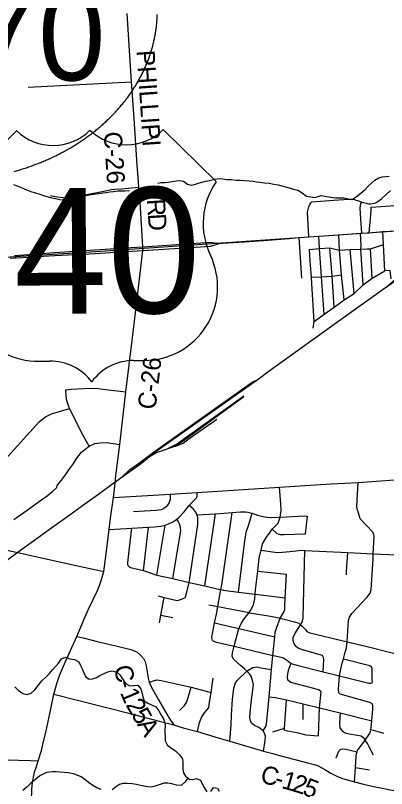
# Model space of a CAD drawing. Extents: x 114604 to 551442, y 316898 to 567001.
# Drawn here: x 173075 to 179238, y 374661 to 387495 of the extents above; entities that cross this region are included whole.
import ezdxf

# ---------------------------------------------------------------- set-up
doc = ezdxf.new("R2010")
doc.units = 0
for name, color, linetype in [('GE_P_Alignment', 7, 'Continuous'), ('GE_P_Alignment_1000_Bearings', 7, 'Continuous'), ('GE_P_Alignment_1000_Cardinal_Points', 7, 'Continuous'), ('GE_P_Alignment_1000_Stations', 7, 'Continuous'), ('GE_P_Alignment_100_Cardinal_Points', 7, 'Continuous'), ('GE_P_Alignment_500_Bearings', 7, 'Continuous'), ('GE_P_Alignment_500_Cardinal_Points', 7, 'Continuous'), ('PM_P_Cells', 7, 'Continuous'), ('PM_P_CL_Double_Solid', 7, 'Continuous'), ('RD_X_RR_1', 7, 'Continuous')]:
    doc.layers.add(name, color=color, linetype=linetype)

msp = doc.modelspace()

# ---------------------------------------------------------------- linework, layer by layer
at = {"layer": 'GE_P_Alignment'}
msp.add_lwpolyline([(173054, 384906), (173094, 384917), (173135, 384929), (173176, 384942), (173216, 384954), (173257, 384967), (173297, 384981), (173337, 384995), (173376, 385009), (173416, 385024), (173455, 385039), (173475, 385047), (173495, 385055), (173514, 385063), (173533, 385071), (173553, 385079), (173572, 385087), (173592, 385096), (173611, 385104), (173630, 385113), (173649, 385122), (173668, 385130), (173687, 385139), (173706, 385148), (173725, 385157), (173744, 385166), (173762, 385175), (173781, 385185), (173800, 385194), (173818, 385204), (173837, 385213), (173855, 385223), (173874, 385233), (173892, 385243), (173910, 385253), (173928, 385263), (173946, 385273), (173964, 385283), (173982, 385294), (174000, 385304), (174018, 385315), (174035, 385325), (174053, 385336), (174070, 385347), (174088, 385358), (174105, 385369), (174122, 385380), (174140, 385391), (174157, 385403), (174174, 385414), (174191, 385425), (174207, 385437), (174224, 385449), (174241, 385460), (174257, 385472), (174274, 385484), (174290, 385496), (174307, 385508), (174323, 385520), (174339, 385532), (174355, 385545), (174371, 385557), (174387, 385570), (174402, 385582), (174418, 385595), (174434, 385608), (174449, 385620), (174465, 385633), (174480, 385646), (174495, 385659), (174510, 385672), (174525, 385686), (174540, 385699), (174555, 385712), (174569, 385726), (174584, 385739), (174598, 385753), (174612, 385766), (174627, 385780), (174641, 385794), (174655, 385808), (174669, 385822), (174682, 385836), (174696, 385850), (174710, 385864), (174723, 385878), (174737, 385892), (174750, 385907), (174763, 385921), (174776, 385936), (174789, 385950), (174802, 385965), (174814, 385980), (174827, 385994), (174839, 386009), (174852, 386024), (174864, 386039), (174876, 386054), (174888, 386069), (174900, 386084), (174911, 386099), (174923, 386115), (174934, 386130), (174946, 386145), (174957, 386161), (174968, 386176), (174979, 386192), (174990, 386207), (175001, 386223), (175011, 386239), (175022, 386254), (175032, 386270), (175042, 386286), (175053, 386302), (175063, 386318), (175072, 386334), (175082, 386350), (175092, 386366), (175101, 386382), (175111, 386398), (175120, 386414), (175129, 386431), (175138, 386447), (175147, 386463), (175155, 386480), (175164, 386496), (175172, 386513), (175181, 386529), (175189, 386546), (175197, 386562), (175205, 386579), (175213, 386596), (175220, 386612), (175228, 386629), (175235, 386646), (175242, 386663), (175250, 386679), (175257, 386696), (175263, 386713), (175270, 386730), (175277, 386747), (175283, 386764), (175289, 386781), (175296, 386798), (175302, 386815), (175308, 386832), (175313, 386849), (175319, 386867), (175324, 386884), (175330, 386901), (175335, 386918), (175340, 386935), (175345, 386953), (175350, 386970), (175355, 386987), (175359, 387004), (175363, 387022), (175368, 387039), (175372, 387057), (175376, 387074), (175380, 387091), (175383, 387109), (175387, 387126), (175390, 387144), (175394, 387161), (175397, 387178), (175400, 387196), (175403, 387213), (175406, 387231), (175408, 387248), (175411, 387266), (175413, 387283), (175415, 387301), (175417, 387318), (175419, 387336), (175421, 387353), (175423, 387371), (175424, 387388), (175425, 387406), (175427, 387423), (175428, 387441), (175429, 387458), (175430, 387476), (175430, 387493), (175431, 387511)], dxfattribs=at)
at = {"layer": 'GE_P_Alignment_1000_Bearings'}
msp.add_line((175594, 380300), (175722, 380342), dxfattribs=at)
for points in [[(139976, 381530), (141702, 381687), (142931, 381777), (145059, 381883), (151606, 382247), (160057, 382729), (166950, 383110), (174406, 383574), (180366, 383985)], [(179236, 382990), (179379, 383114), (179980, 383558)], [(172797, 378359), (173218, 378663), (173414, 378803), (173640, 378965), (173983, 379213), (174225, 379386), (174476, 379566), (174672, 379706), (174940, 379901), (175146, 380047), (175389, 380244), (175466, 380298), (175508, 380328), (176501, 381029), (177126, 381476), (177266, 381576), (177760, 381932), (178739, 382636), (178988, 382815), (179181, 382953), (179526, 383187)], [(174829, 379820), (174976, 379960), (175118, 380059), (175382, 380254), (175459, 380308), (175501, 380338), (176493, 381040), (177006, 381405), (177087, 381448)], [(175594, 380300), (175749, 380378), (176867, 381179)], [(176867, 381161), (175823, 380401), (175722, 380342)], [(175722, 380342), (175736, 380346), (175860, 380397), (175959, 380471), (176422, 380793)], [(175310, 380179), (175408, 380233), (175560, 380289), (175594, 380300)]]:
    msp.add_lwpolyline(points, dxfattribs=at)
at = {"layer": 'GE_P_Alignment_1000_Cardinal_Points'}
for p, q in [((173288, 386305), (175003, 386393)), ((177971, 383415), (177957, 383612)), ((178701, 382881), (178634, 383607)), ((179002, 383133), (178969, 383622)), ((178034, 382416), (178202, 382534))]:
    msp.add_line(p, q, dxfattribs=at)
for points in [[(173659, 384506), (173727, 384492), (173914, 384465), (174001, 384470), (174097, 384482), (174204, 384514), (174568, 384582), (174666, 384604), (174724, 384612), (174839, 384618), (175124, 384644)], [(178536, 382772), (178491, 383188), (178459, 383600), (178443, 383852)], [(178848, 383023), (178809, 383615), (178818, 383678), (178805, 383878)], [(179207, 383256), (179188, 383691), (179175, 383906)], [(178202, 382534), (178159, 383157), (178124, 383625), (178114, 383829)], [(177957, 383612), (178124, 383625), (178298, 383638), (178459, 383600), (178634, 383607), (178809, 383615), (178916, 383619)], [(178367, 382650), (178336, 383168), (178298, 383638)], [(178916, 383619), (178969, 383622), (179188, 383691)], [(177996, 383046), (177990, 383151), (177971, 383415)], [(178202, 382534), (178367, 382650), (178536, 382772), (178701, 382881), (178848, 383023), (179002, 383133), (179207, 383256)], [(179314, 383125), (179301, 383261), (179207, 383256)], [(177990, 383151), (178159, 383157), (178336, 383168), (178491, 383188)], [(178018, 382303), (178034, 382416), (177996, 383046)], [(173913, 381282), (173999, 381290), (174209, 381301), (174346, 381309), (174452, 381302), (174573, 381286), (174907, 381249)], [(174301, 380345), (174202, 380523), (173975, 380971), (173929, 381100), (173919, 381180), (173913, 381282)], [(172781, 379997), (172792, 380008), (173471, 380750), (173503, 380775), (173547, 380811), (173575, 380831), (173673, 380879), (173823, 380925), (173975, 380971)], [(173048, 379127), (173270, 379282), (173476, 379434), (173601, 379519), (173695, 379597), (173761, 379660), (173766, 379694), (173838, 379782), (173904, 379869), (173962, 379953), (174028, 380041), (174094, 380146), (174172, 380246), (174230, 380290), (174301, 380345), (174394, 380387), (174483, 380400), (174589, 380405), (174810, 380374)], [(175297, 376428), (175422, 376466), (175493, 376454), (175996, 376346), (176323, 376253)], [(176096, 375607), (176129, 375759), (176163, 375841), (176211, 375914), (176285, 376000), (176293, 376062), (176323, 376253), (176360, 376492)], [(175800, 375958), (175880, 376042), (175916, 376090), (175945, 376173), (175996, 376346)]]:
    msp.add_lwpolyline(points, dxfattribs=at)
at = {"layer": 'GE_P_Alignment_1000_Stations'}
for p, q in [((176512, 383713), (176881, 383736)), ((176459, 383709), (176512, 383713)), ((173089, 383472), (173194, 383478)), ((173194, 383478), (173719, 383510))]:
    msp.add_line(p, q, dxfattribs=at)
for points in [[(177623, 383794), (177782, 383807), (177948, 383818), (178114, 383829), (178443, 383852), (178805, 383878), (178826, 383880), (178950, 383888), (179175, 383906), (179550, 383927), (179695, 383935)], [(173061, 383511), (173293, 383526), (173726, 383559), (174056, 383581), (174395, 383604), (174902, 383637), (175188, 383654), (176315, 383732), (176459, 383709)], [(176881, 383736), (176955, 383741), (177199, 383760)], [(177199, 383760), (177411, 383777), (177623, 383794)], [(175191, 383593), (176320, 383667), (176459, 383709)], [(172985, 383465), (173063, 383471), (173089, 383472)], [(173719, 383510), (173729, 383510), (174059, 383528), (174300, 383539)], [(174300, 383539), (174399, 383544), (174906, 383577), (175191, 383593)]]:
    msp.add_lwpolyline(points, dxfattribs=at)
at = {"layer": 'GE_P_Alignment_100_Cardinal_Points'}
for p, q in [((178985, 384312), (179652, 384356)), ((177782, 383807), (177828, 383135)), ((176220, 378025), (176399, 379224)), ((177891, 378888), (177923, 379175)), ((175199, 378278), (175285, 379000)), ((175425, 378206), (175560, 379035)), ((178574, 378262), (178594, 378582)), ((177099, 378270), (177574, 378222)), ((178571, 378208), (178574, 378262)), ((175489, 377540), (175689, 377503)), ((177352, 375604), (177543, 375662)), ((178724, 375011), (178953, 374973))]:
    msp.add_line(p, q, dxfattribs=at)
for points in [[(177948, 383818), (177927, 384232), (177935, 384272), (177946, 384316), (177963, 384357), (177979, 384384), (177998, 384400), (178360, 384429), (178530, 384440), (178616, 384446), (178657, 384447), (178690, 384443), (178734, 384430), (178791, 384412), (178830, 384397), (178903, 384376), (178937, 384369), (178972, 384367), (179008, 384371), (179043, 384380), (179079, 384394), (179152, 384453), (179303, 384590)], [(178826, 383880), (178810, 384113), (178802, 384297), (178804, 384344), (178812, 384366), (178830, 384397)], [(178950, 383888), (178973, 384123), (178981, 384249), (178985, 384312), (178988, 384325)], [(177463, 379663), (178314, 379718), (178766, 379744), (179671, 379808), (179956, 379828), (180655, 379873), (180696, 379876)], [(178708, 374774), (178724, 375011), (178734, 375197), (178739, 375244), (178748, 375268), (178756, 375290), (178881, 375466), (178953, 375568), (178974, 375608), (178978, 375639), (178983, 375677), (178994, 375787), (179011, 375974), (179008, 376041), (179002, 376065), (178960, 376088), (178468, 376228), (178446, 376250), (178439, 376310), (178458, 376529), (178459, 376533), (178482, 376670), (178503, 376743), (178523, 376817), (178547, 376904), (178572, 376995), (178581, 377068), (178582, 377083), (178584, 377099), (178609, 377449), (178623, 377506), (178662, 377565), (178913, 377835), (178966, 377906), (178981, 377963), (179014, 378471), (179018, 378560), (179031, 378843), (179026, 378879), (179008, 378915), (178798, 379141), (178766, 379254), (178750, 379300), (178743, 379346), (178766, 379744)], [(174701, 379493), (175645, 379546), (176092, 379574), (177463, 379663)], [(177283, 378888), (177286, 378892), (177339, 378969), (177437, 379067), (177471, 379165), (177487, 379276), (177482, 379390), (177463, 379663)], [(174633, 378959), (175010, 378984), (175285, 379000), (175382, 379005), (175487, 379018), (175560, 379035), (175616, 379057), (175688, 379090), (175756, 379131), (175795, 379167), (175878, 379256), (175959, 379359), (176061, 379465), (176085, 379491), (176093, 379519), (176092, 379574)], [(175645, 379546), (175644, 379459), (175626, 379409), (175600, 379365), (175576, 379336), (175541, 379309), (175495, 379289), (175417, 379277), (175315, 379269), (175036, 379253)], [(175901, 377830), (175961, 378084), (175963, 378112), (176105, 379046), (176105, 379157), (176095, 379205), (176065, 379252), (176032, 379299), (175959, 379359)], [(176095, 379205), (176399, 379224), (176675, 379244), (176813, 379254), (176859, 379257), (176900, 379255), (176937, 379248), (176973, 379240), (177009, 379230), (177097, 379200), (177163, 379181), (177217, 379171), (177293, 379162), (177471, 379165), (177868, 379190), (177908, 379183), (177923, 379175)], [(176350, 377121), (176342, 377141), (176339, 377175), (176352, 377265), (176383, 377414), (176412, 377555), (176436, 377681), (176488, 377964), (176505, 378043), (176675, 379244)], [(176778, 377920), (176891, 378816), (176912, 378934), (176943, 379025), (176965, 379099), (177009, 379230)], [(175689, 378146), (175822, 378941), (175817, 378993), (175799, 379057), (175777, 379098), (175756, 379131)], [(174951, 378350), (174943, 378376), (174943, 378410), (174968, 378656), (175010, 378984)], [(177154, 378620), (177179, 378722), (177233, 378817), (177283, 378888)], [(177339, 378969), (177418, 378893), (177438, 378888), (177464, 378880), (177540, 378879), (177891, 378888)], [(172785, 378651), (173956, 378390), (174542, 378262)], [(177194, 375284), (177222, 375456), (177226, 375531), (177211, 375583), (177191, 375618), (177119, 375677), (177044, 375705), (176995, 375744), (176972, 375804), (176965, 375852), (176973, 375914), (176990, 376091), (177026, 376381), (177017, 376435), (176988, 376525), (176961, 376567), (176920, 376607), (176880, 376646), (176811, 376701), (176701, 376804), (176673, 376854), (176680, 376914), (176708, 377023), (176787, 377320), (176825, 377401), (176874, 377478), (176937, 377555), (176954, 377581), (176990, 377636), (177027, 377715), (177048, 377813), (177055, 377888), (177062, 377962), (177099, 378270), (177125, 378487), (177150, 378599), (177154, 378620)], [(177154, 378620), (177384, 378583), (177450, 378580), (177634, 378597), (177829, 378619), (177883, 378612), (178594, 378582), (179018, 378560), (179404, 378540), (179724, 378523), (180009, 378512), (180330, 378501), (180632, 378491), (180937, 378474)], [(178183, 376601), (178195, 376803), (178191, 376837), (178172, 376867), (177840, 376965), (177774, 376986), (177737, 377017), (177704, 377063), (177686, 377117), (177685, 377169), (177714, 377230), (177779, 377335), (177808, 377381), (177843, 377437), (177855, 377487), (177859, 377734), (177883, 378612)], [(174951, 378350), (174985, 378328), (175199, 378278), (175425, 378206), (175689, 378146), (175961, 378084), (176220, 378025), (176470, 377968), (176488, 377964), (176525, 377955), (176778, 377920), (177055, 377888), (177555, 377829)], [(177191, 375618), (177232, 375689), (177242, 375731), (177286, 376186), (177329, 376635), (177352, 376871), (177382, 377181), (177389, 377256), (177410, 377322), (177474, 377488), (177480, 377504), (177538, 377601), (177550, 377634), (177549, 377690), (177555, 377829), (177574, 378222)], [(175443, 377859), (175546, 377835), (175761, 377784), (175785, 377788), (175833, 377805), (175901, 377830)], [(175465, 377414), (175489, 377540), (175546, 377835)], [(176287, 377710), (176436, 377681), (176954, 377581), (176961, 377579), (177275, 377527), (177401, 377507), (177474, 377488), (177707, 377429), (177782, 377406), (177808, 377381), (177831, 377360), (177890, 377301), (177916, 377267), (177966, 377246), (178313, 377164), (178584, 377099), (178892, 377025), (179334, 376916), (179649, 376838), (179777, 376806)], [(176383, 377414), (176787, 377320), (177382, 377181)], [(176350, 377121), (176390, 377097), (176708, 377023), (177352, 376871), (177368, 376868), (177505, 376835), (177531, 376828), (177574, 376800), (177655, 376737), (177750, 376708), (178183, 376601), (178459, 376533), (178943, 376413), (178977, 376410), (178999, 376418), (179003, 376438), (179002, 376462), (178998, 376657), (178981, 376685)], [(178523, 376817), (178959, 376703), (178981, 376685)], [(176636, 375446), (176659, 375717), (176664, 375882), (176681, 376137), (176704, 376326), (176729, 376417), (176764, 376458), (176920, 376607), (176935, 376621), (177018, 376668), (177082, 376679), (177153, 376664), (177329, 376635)], [(178107, 375534), (178122, 376000), (178151, 376264), (178135, 376282), (178106, 376301), (178030, 376320), (177647, 376420), (177601, 376461), (177594, 376519), (177603, 376596), (177620, 376658), (177655, 376737)], [(177286, 376186), (177396, 376171), (177575, 376134), (177855, 376066), (178122, 376000), (178468, 375916), (178994, 375787)], [(177541, 375630), (177543, 375662), (177575, 376134)], [(177853, 375808), (177854, 375937), (177855, 376066)], [(178468, 375916), (178457, 375748), (178464, 375670), (178501, 375620), (178552, 375588), (178616, 375571), (178755, 375549), (178817, 375534), (178851, 375508), (178881, 375466)], [(178978, 375639), (179091, 375606), (179133, 375595), (179189, 375583)], [(177541, 375630), (177771, 375586), (177900, 375553), (178107, 375534)], [(179024, 375215), (178952, 375355), (178921, 375411), (178881, 375466)], [(178403, 375171), (178448, 375282), (178479, 375316), (178509, 375323), (178563, 375315), (178748, 375268)]]:
    msp.add_lwpolyline(points, dxfattribs=at)
at = {"layer": 'GE_P_Alignment_500_Bearings'}
for p, q in [((174092, 377186), (174193, 377162)), ((177350, 375243), (177402, 375229))]:
    msp.add_line(p, q, dxfattribs=at)
for points in [[(175111, 384803), (175094, 385009), (175044, 385783), (175003, 386393), (174928, 387527)], [(175191, 383593), (175188, 383654), (175151, 384305), (175124, 384644), (175111, 384803)], [(174907, 381249), (175015, 382097), (175084, 382694), (175173, 383447), (175191, 383593)], [(174738, 379806), (174810, 380374), (174907, 381249)], [(174701, 379493), (174734, 379775), (174738, 379806)], [(173710, 376226), (173769, 376421), (173808, 376535), (173908, 376772), (174092, 377186), (174226, 377498), (174288, 377639), (174435, 377949), (174469, 378034), (174502, 378130), (174542, 378262), (174583, 378555), (174633, 378959), (174654, 379149), (174701, 379493)], [(174193, 377162), (174199, 377161), (174433, 377101), (174742, 377029), (174991, 376969), (175091, 376933), (175159, 376869), (175199, 376819), (175229, 376764), (175247, 376699), (175267, 376567), (175278, 376493), (175297, 376428), (175322, 376363), (175452, 376132), (175604, 375866), (175618, 375845)], [(173455, 375119), (173505, 375291), (173532, 375390), (173587, 375620), (173597, 375671), (173657, 375959), (173710, 376226)], [(173710, 376226), (174978, 375905), (175460, 375781), (175704, 375717), (175803, 375688)], [(175618, 375845), (175660, 375781), (175704, 375717)], [(175803, 375688), (175863, 375671), (176096, 375607), (176439, 375504)], [(176439, 375504), (176636, 375446), (177194, 375284), (177350, 375243)], [(172771, 375146), (172954, 375139), (173124, 375132), (173317, 375124), (173455, 375119)], [(177402, 375229), (177947, 375085), (178037, 375060), (178090, 375041), (178175, 374998), (178215, 374975)], [(173170, 373708), (173180, 373727), (173226, 373813), (173271, 373932), (173307, 374081), (173337, 374246), (173343, 374455), (173349, 374645), (173361, 374760), (173375, 374850), (173394, 374931), (173423, 375028), (173455, 375119)], [(178215, 374975), (178315, 374917), (178412, 374867), (178509, 374829), (178609, 374799), (178708, 374774), (178855, 374733), (179002, 374699), (179306, 374639), (179519, 374598), (180054, 374487), (180465, 374389), (180640, 374345), (180751, 374314), (181064, 374218)]]:
    msp.add_lwpolyline(points, dxfattribs=at)
at = {"layer": 'GE_P_Alignment_500_Cardinal_Points'}
for p, q in [((173094, 385582), (172230, 384706)), ((176407, 384736), (175530, 385600)), ((173470, 381756), (173644, 381757)), ((175036, 381767), (175210, 381768))]:
    msp.add_line(p, q, dxfattribs=at)
for centre, radius, start, end in [((173699, 386208), 870, 225.9857, 314.8397), ((174917, 386217), 870, 225.9857, 314.8397), ((177410, 384044), 1218, 145.4118, 205.8656), ((173447, 382974), 1218, 155.2446, 271.051), ((175215, 382987), 1218, 269.7745, 25.5808), ((173650, 380887), 870, 37.2826, 90.4127), ((175042, 380897), 870, 90.4127, 143.5428)]:
    msp.add_arc(centre, radius, start, end, dxfattribs=at)
at = {"layer": 'PM_P_Cells'}
for points in [[(175442, 384710), (175492, 384719), (175558, 384723), (175612, 384729), (175680, 384738), (175744, 384752), (175798, 384753), (175866, 384745), (175934, 384696), (175996, 384678), (176046, 384688), (176100, 384705), (176170, 384725), (176231, 384743), (176299, 384756), (176381, 384776), (176465, 384787), (176517, 384783), (176587, 384774), (176659, 384770), (176741, 384763), (176811, 384759), (176879, 384755), (176957, 384750), (177023, 384742), (177079, 384735), (177131, 384727), (177209, 384718), (177289, 384708), (177369, 384695), (177437, 384681), (177501, 384668), (177583, 384644), (177635, 384627), (177695, 384613), (177766, 384597), (177838, 384552), (177908, 384493), (177980, 384483), (178048, 384470), (178102, 384490), (178152, 384504), (178212, 384497), (178278, 384483), (178346, 384471), (178398, 384468), (178474, 384466), (178532, 384465), (178598, 384453), (178664, 384442), (178734, 384486), (178811, 384544), (178883, 384607), (178933, 384663), (178992, 384715), (179042, 384761), (179108, 384798), (179165, 384816), (179227, 384824), (179283, 384825)], [(173045, 384691), (173103, 384664), (173160, 384642), (173222, 384617), (173288, 384589), (173348, 384566), (173406, 384548), (173478, 384526), (173560, 384499), (173618, 384483), (173680, 384468), (173738, 384454), (173814, 384441), (173869, 384435), (173941, 384426), (174004, 384432), (174076, 384448), (174130, 384465), (174186, 384487), (174244, 384505), (174300, 384518), (174378, 384528), (174458, 384537), (174525, 384549), (174581, 384557), (174643, 384566), (174701, 384574), (174781, 384581), (174893, 384585), (174967, 384588)], [(173067, 376352), (173127, 376290), (173196, 376239), (173268, 376223), (173338, 376244), (173399, 376302), (173451, 376372), (173516, 376450), (173584, 376518), (173635, 376565), (173693, 376629), (173748, 376691), (173792, 376745), (173840, 376813), (173907, 376842), (173980, 376814), (174056, 376801), (174126, 376765), (174152, 376715), (174183, 376648), (174215, 376570), (174241, 376519), (174300, 376477), (174352, 376483), (174419, 376506), (174479, 376536), (174547, 376572), (174611, 376597), (174677, 376615), (174751, 376598), (174807, 376548), (174853, 376481), (174900, 376407), (174974, 376364), (175042, 376374), (175110, 376378), (175158, 376317), (175179, 376239), (175189, 376183), (175213, 376118), (175274, 376076), (175332, 376053), (175404, 376019), (175454, 375950), (175489, 375890), (175533, 375817), (175554, 375753), (175560, 375693), (175558, 375639), (175557, 375587), (175559, 375524), (175560, 375452), (175596, 375384), (175658, 375339), (175733, 375289), (175799, 375222), (175847, 375154), (175856, 375101), (175854, 375049), (175854, 374981), (175867, 374921), (175897, 374865), (175965, 374818), (176017, 374812), (176083, 374829), (176151, 374801), (176178, 374738), (176210, 374678), (176251, 374608)], [(174499, 374647), (174427, 374675), (174363, 374710), (174291, 374764), (174226, 374813), (174164, 374855), (174102, 374884), (174038, 374906), (173950, 374923), (173884, 374929), (173806, 374932), (173754, 374938), (173692, 374939), (173638, 374935), (173588, 374925), (173536, 374901), (173482, 374870), (173379, 374790), (173327, 374744), (173262, 374685), (173198, 374627)], [(175938, 374836), (175886, 374766), (175830, 374711), (175750, 374717), (175672, 374738), (175608, 374752), (175542, 374750), (175462, 374725), (175395, 374703), (175331, 374686), (175273, 374690), (175209, 374700), (175151, 374713), (175083, 374729), (175016, 374738), (174926, 374746), (174857, 374745), (174803, 374729), (174739, 374685), (174681, 374640)], [(176319, 374613), (176362, 374677), (176430, 374669), (176457, 374618)]]:
    msp.add_lwpolyline(points, dxfattribs=at)

# ---------------------------------------------------------------- texts
at = {"layer": 'GE_P_Alignment'}
msp.add_text('270', height=1500.1, rotation=0.4127, dxfattribs=at).set_placement((171227, 386397))
at = {"layer": 'GE_P_Alignment_500_Cardinal_Points'}
msp.add_text('40', height=2088.4, rotation=0.4127, dxfattribs=at).set_placement((173053, 382536))
at = {"layer": 'PM_P_CL_Double_Solid'}
for s, rotation, p in [('PHILLIPI', 273.7895, (175086, 386910)), ('C-26', 273.8491, (174540, 385557)), ('R', 273.8222, (175257, 384442)), ('D', 273.6901, (175274, 384198)), ('C-26', 83.2822, (175401, 380942)), ('C', 281.6431, (174710, 376680)), ('-', 283.4085, (174762, 376429)), ('1', 293.2951, (174808, 376255)), ('2', 300.2816, (174899, 376050)), ('5', 300.1841, (174992, 375891)), ('A', 301.2135, (175088, 375726)), ('C', 344.8362, (177124, 374769)), ('1', 344.1901, (177480, 374673)), ('2', 342.7036, (177655, 374623)), ('-', 344.7065, (177361, 374705)), ('5', 338.0944, (177826, 374570))]:
    msp.add_text(s, height=300, rotation=rotation, dxfattribs=at).set_placement(p)
at = {"layer": 'RD_X_RR_1'}
for s, p in [('0', (174326, 383574)), ('/', (174326, 383574)), ('40', (174121, 383366))]:
    msp.add_text(s, height=1, rotation=0.4127, dxfattribs=at).set_placement(p)

doc.saveas('drawing.dxf')
